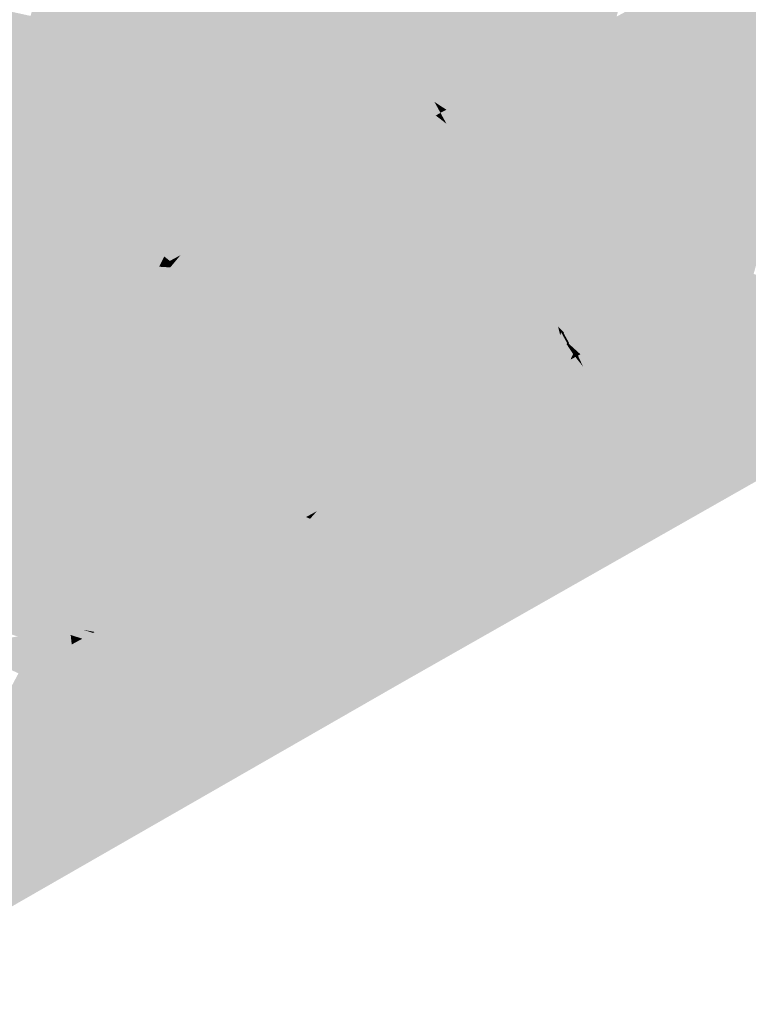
# Model space of a CAD drawing. Header units: metres. Extents: x 164696 to 183842, y 382615 to 387356.
# Tile 765 of 1056: x 182720.94 to 182723.49, y 386644.56 to 386648.01. Entities that reach past the tile are written whole.
import ezdxf

# ---------------------------------------------------------------- set-up
doc = ezdxf.new("R2010")
doc.units = ezdxf.units.M
doc.layers.add('C3D-SURFACE_TINSURFACE', color=7, linetype='Continuous')

msp = doc.modelspace()

# ---------------------------------------------------------------- linework, layer by layer
at = {"layer": 'C3D-SURFACE_TINSURFACE', "color": 11, "linetype": 'Continuous', "lineweight": -3, "true_color": 0xff8585}
for points in [[(182723.1669, 386648.7717), (182722.1159, 386648.2216), (182722.9162, 386647.9606)], [(182723.1669, 386648.7717), (182722.9162, 386647.9606), (182722.9535, 386647.9808)], [(182723.1882, 386648.7334), (182723.1669, 386648.7717), (182722.9535, 386647.9808)], [(182723.1882, 386648.7334), (182722.9535, 386647.9808), (182722.9907, 386648.0011)], [(182723.2095, 386648.6951), (182723.1882, 386648.7334), (182722.9907, 386648.0011)], [(182723.2095, 386648.6951), (182722.9907, 386648.0011), (182723.028, 386648.0213)], [(182721.3144, 386648.5203), (182721.2771, 386648.5001), (182721.0824, 386647.8324)], [(182721.3144, 386648.5203), (182721.0824, 386647.8324), (182721.1036, 386647.7941)], [(182721.0824, 386647.8324), (182721.2771, 386648.5001), (182721.2678, 386648.4951)], [(182721.0824, 386647.8324), (182721.2678, 386648.4951), (182721.2005, 386648.318)], [(182721.3144, 386648.5203), (182721.1036, 386647.7941), (182722.0737, 386648.2984)], [(182721.1281, 386648.4181), (182721.0185, 386647.9472), (182721.1654, 386648.4394)], [(182721.0185, 386647.9472), (182721.0398, 386647.9089), (182721.1654, 386648.4394)], [(182721.0398, 386647.9089), (182721.1677, 386648.3416), (182721.1747, 386648.4445)], [(182721.0398, 386647.9089), (182721.1747, 386648.4445), (182721.1654, 386648.4394)], [(182721.0909, 386648.3979), (182720.976, 386648.0238), (182720.9973, 386647.9855)], [(182721.0909, 386648.3979), (182720.9973, 386647.9855), (182721.1281, 386648.4181)], [(182721.1281, 386648.4181), (182720.9973, 386647.9855), (182721.0185, 386647.9472)], [(182721.0398, 386647.9089), (182721.1672, 386648.3124), (182721.1677, 386648.3416)], [(182721.0611, 386647.8707), (182721.1952, 386648.3276), (182721.1672, 386648.3124)], [(182721.0611, 386647.8707), (182721.2005, 386648.318), (182721.1952, 386648.3276)], [(182721.0611, 386647.8707), (182721.0824, 386647.8324), (182721.2005, 386648.318)], [(182721.0398, 386647.9089), (182721.0611, 386647.8707), (182721.1672, 386648.3124)], [(182722.0737, 386648.2984), (182721.1036, 386647.7941), (182721.1249, 386647.7558)], [(182722.0737, 386648.2984), (182721.1249, 386647.7558), (182722.0948, 386648.26)], [(182722.0948, 386648.26), (182721.1249, 386647.7558), (182721.1462, 386647.7176)], [(182722.0948, 386648.26), (182721.1462, 386647.7176), (182722.1159, 386648.2216)], [(182721.1675, 386647.6793), (182722.1159, 386648.2216), (182721.1462, 386647.7176)], [(182721.1675, 386647.6793), (182722.137, 386648.1833), (182722.1159, 386648.2216)], [(182722.9162, 386647.9606), (182722.1159, 386648.2216), (182722.137, 386648.1833)], [(182721.1887, 386647.641), (182722.137, 386648.1833), (182721.1675, 386647.6793)], [(182721.1887, 386647.641), (182722.1581, 386648.1449), (182722.137, 386648.1833)], [(182722.879, 386647.9404), (182722.9162, 386647.9606), (182722.137, 386648.1833)], [(182722.879, 386647.9404), (182722.137, 386648.1833), (182722.1581, 386648.1449)], [(182721.1887, 386647.641), (182721.9479, 386647.4302), (182722.1581, 386648.1449)], [(182721.9852, 386647.4515), (182722.1581, 386648.1449), (182721.9479, 386647.4302)], [(182721.9852, 386647.4515), (182722.1792, 386648.1065), (182722.1581, 386648.1449)], [(182722.879, 386647.9404), (182722.1581, 386648.1449), (182722.8418, 386647.9202)], [(182722.8418, 386647.9202), (182722.1581, 386648.1449), (182722.1792, 386648.1065)], [(182720.5697, 386648.1124), (182720.5324, 386648.0922), (182720.9973, 386647.9855)], [(182720.5697, 386648.1124), (182720.9973, 386647.9855), (182720.976, 386648.0238)], [(182723.2142, 386648.1236), (182723.1769, 386648.1033), (182723.5925, 386648.0062)], [(182723.2142, 386648.1236), (182723.5925, 386648.0062), (182723.5712, 386648.0444)], [(182720.5324, 386648.0922), (182720.4952, 386648.072), (182721.0185, 386647.9472)], [(182720.5324, 386648.0922), (182721.0185, 386647.9472), (182720.9973, 386647.9855)], [(182722.0224, 386647.4718), (182722.1792, 386648.1065), (182721.9852, 386647.4515)], [(182722.0224, 386647.4718), (182722.2003, 386648.0681), (182722.1792, 386648.1065)], [(182722.8045, 386647.8988), (182722.1792, 386648.1065), (182722.2003, 386648.0681)], [(182722.8045, 386647.8988), (182722.8418, 386647.9202), (182722.1792, 386648.1065)], [(182723.1397, 386648.0831), (182723.1025, 386648.0618), (182723.635, 386647.9296)], [(182723.1769, 386648.1033), (182723.1397, 386648.0831), (182723.6137, 386647.9679)], [(182723.1397, 386648.0831), (182723.635, 386647.9296), (182723.6137, 386647.9679)], [(182723.1769, 386648.1033), (182723.6137, 386647.9679), (182723.5925, 386648.0062)], [(182720.4579, 386648.0517), (182720.4207, 386648.0315), (182721.0611, 386647.8707)], [(182720.4579, 386648.0517), (182721.0398, 386647.9089), (182720.4952, 386648.072)], [(182720.4579, 386648.0517), (182721.0611, 386647.8707), (182721.0398, 386647.9089)], [(182720.4952, 386648.072), (182721.0398, 386647.9089), (182721.0185, 386647.9472)], [(182722.0224, 386647.4718), (182722.0597, 386647.492), (182722.2003, 386648.0681)], [(182722.2215, 386648.0298), (182722.2003, 386648.0681), (182722.0597, 386647.492)], [(182722.7673, 386647.8786), (182722.8045, 386647.8988), (182722.2003, 386648.0681)], [(182722.7673, 386647.8786), (182722.2003, 386648.0681), (182722.2215, 386648.0298)], [(182723.6776, 386647.8531), (182723.0652, 386648.0415), (182723.028, 386648.0213)], [(182723.6563, 386647.8913), (182723.1025, 386648.0618), (182723.0652, 386648.0415)], [(182723.6776, 386647.8531), (182723.6563, 386647.8913), (182723.0652, 386648.0415)], [(182723.6563, 386647.8913), (182723.635, 386647.9296), (182723.1025, 386648.0618)], [(182720.3463, 386647.9899), (182721.1036, 386647.7941), (182720.3835, 386648.0113)], [(182720.3835, 386648.0113), (182721.0824, 386647.8324), (182720.4207, 386648.0315)], [(182720.3835, 386648.0113), (182721.1036, 386647.7941), (182721.0824, 386647.8324)], [(182720.4207, 386648.0315), (182721.0824, 386647.8324), (182721.0611, 386647.8707)], [(182722.2215, 386648.0298), (182722.0597, 386647.492), (182722.0969, 386647.5122)], [(182722.2215, 386648.0298), (182722.0969, 386647.5122), (182722.2426, 386647.9914)], [(182722.7673, 386647.8786), (182722.2215, 386648.0298), (182722.73, 386647.8584)], [(182722.73, 386647.8584), (182722.2215, 386648.0298), (182722.2426, 386647.9914)], [(182723.5079, 386647.1205), (182723.028, 386648.0213), (182722.9907, 386648.0011)], [(182723.5079, 386647.1205), (182723.6988, 386647.8148), (182723.028, 386648.0213)], [(182723.6988, 386647.8148), (182723.6776, 386647.8531), (182723.028, 386648.0213)], [(182720.3091, 386647.9697), (182721.1249, 386647.7558), (182720.3463, 386647.9899)], [(182720.3463, 386647.9899), (182721.1249, 386647.7558), (182721.1036, 386647.7941)], [(182722.1342, 386647.5325), (182722.2426, 386647.9914), (182722.0969, 386647.5122)], [(182722.1342, 386647.5325), (182722.2637, 386647.953), (182722.2426, 386647.9914)], [(182722.73, 386647.8584), (182722.2426, 386647.9914), (182722.6928, 386647.8381)], [(182722.6928, 386647.8381), (182722.2426, 386647.9914), (182722.2637, 386647.953)], [(182723.4332, 386647.0801), (182722.9535, 386647.9808), (182722.9162, 386647.9606)], [(182723.4706, 386647.1003), (182722.9907, 386648.0011), (182722.9535, 386647.9808)], [(182723.4332, 386647.0801), (182723.4706, 386647.1003), (182722.9535, 386647.9808)], [(182723.4706, 386647.1003), (182723.5079, 386647.1205), (182722.9907, 386648.0011)], [(182720.9051, 386646.8604), (182721.1462, 386647.7176), (182720.3091, 386647.9697)], [(182720.3091, 386647.9697), (182721.1462, 386647.7176), (182721.1249, 386647.7558)], [(182722.1714, 386647.5527), (182722.2637, 386647.953), (182722.1342, 386647.5325)], [(182722.1714, 386647.5527), (182722.2848, 386647.9147), (182722.2637, 386647.953)], [(182722.6928, 386647.8381), (182722.2637, 386647.953), (182722.6555, 386647.8179)], [(182722.6555, 386647.8179), (182722.2637, 386647.953), (182722.2848, 386647.9147)], [(182723.3586, 386647.0396), (182722.879, 386647.9404), (182722.6647, 386647.224)], [(182722.879, 386647.9404), (182722.8418, 386647.9202), (182722.6647, 386647.224)], [(182722.879, 386647.9404), (182723.396, 386647.0599), (182722.9162, 386647.9606)], [(182723.3586, 386647.0396), (182723.396, 386647.0599), (182722.879, 386647.9404)], [(182723.396, 386647.0599), (182723.4332, 386647.0801), (182722.9162, 386647.9606)], [(182722.2086, 386647.5729), (182722.2848, 386647.9147), (182722.1714, 386647.5527)], [(182722.2086, 386647.5729), (182722.3059, 386647.8763), (182722.2848, 386647.9147)], [(182722.6555, 386647.8179), (182722.2848, 386647.9147), (182722.6183, 386647.7977)], [(182722.6183, 386647.7977), (182722.2848, 386647.9147), (182722.3059, 386647.8763)], [(182722.8418, 386647.9202), (182722.6436, 386647.2624), (182722.6647, 386647.224)], [(182722.8045, 386647.8988), (182722.6436, 386647.2624), (182722.8418, 386647.9202)], [(182722.2459, 386647.5931), (182722.3059, 386647.8763), (182722.2086, 386647.5729)], [(182722.2459, 386647.5931), (182722.327, 386647.8379), (182722.3059, 386647.8763)], [(182726.1683, 386647.901), (182724.2095, 386646.8962), (182722.2739, 386645.6889)], [(182722.6183, 386647.7977), (182722.3059, 386647.8763), (182722.5811, 386647.7774)], [(182722.5811, 386647.7774), (182722.3059, 386647.8763), (182722.327, 386647.8379)], [(182722.7673, 386647.8786), (182722.6014, 386647.3391), (182722.6225, 386647.3007)], [(182722.7673, 386647.8786), (182722.73, 386647.8584), (182722.6014, 386647.3391)], [(182722.8045, 386647.8988), (182722.6225, 386647.3007), (182722.6436, 386647.2624)], [(182722.7673, 386647.8786), (182722.6225, 386647.3007), (182722.8045, 386647.8988)], [(182722.2831, 386647.6145), (182722.327, 386647.8379), (182722.2459, 386647.5931)], [(182722.2831, 386647.6145), (182722.3481, 386647.7996), (182722.327, 386647.8379)], [(182722.5811, 386647.7774), (182722.327, 386647.8379), (182722.5438, 386647.7572)], [(182722.5438, 386647.7572), (182722.327, 386647.8379), (182722.3481, 386647.7996)], [(182722.6928, 386647.8381), (182722.5591, 386647.4159), (182722.5803, 386647.3775)], [(182722.6928, 386647.8381), (182722.6555, 386647.8179), (182722.5591, 386647.4159)], [(182722.73, 386647.8584), (182722.5803, 386647.3775), (182722.6014, 386647.3391)], [(182722.73, 386647.8584), (182722.6928, 386647.8381), (182722.5803, 386647.3775)], [(182722.3204, 386647.6347), (182722.3481, 386647.7996), (182722.2831, 386647.6145)], [(182722.3204, 386647.6347), (182722.3692, 386647.7612), (182722.3481, 386647.7996)], [(182722.5438, 386647.7572), (182722.3481, 386647.7996), (182722.5066, 386647.7359)], [(182722.5066, 386647.7359), (182722.3481, 386647.7996), (182722.3692, 386647.7612)], [(182722.6555, 386647.8179), (182722.538, 386647.4542), (182722.5591, 386647.4159)], [(182722.6555, 386647.8179), (182722.6183, 386647.7977), (182722.538, 386647.4542)], [(182722.5811, 386647.7774), (182722.4958, 386647.531), (182722.5169, 386647.4926)], [(182722.5811, 386647.7774), (182722.5438, 386647.7572), (182722.4958, 386647.531)], [(182722.6183, 386647.7977), (182722.5169, 386647.4926), (182722.538, 386647.4542)], [(182722.6183, 386647.7977), (182722.5811, 386647.7774), (182722.5169, 386647.4926)], [(182722.3576, 386647.6549), (182722.3692, 386647.7612), (182722.3204, 386647.6347)], [(182722.3576, 386647.6549), (182722.3903, 386647.7228), (182722.3692, 386647.7612)], [(182722.4693, 386647.7156), (182722.5066, 386647.7359), (182722.3692, 386647.7612)], [(182722.4693, 386647.7156), (182722.3692, 386647.7612), (182722.3903, 386647.7228)], [(182722.5066, 386647.7359), (182722.4536, 386647.6077), (182722.4747, 386647.5693)], [(182722.4693, 386647.7156), (182722.4536, 386647.6077), (182722.5066, 386647.7359)], [(182722.5438, 386647.7572), (182722.4747, 386647.5693), (182722.4958, 386647.531)], [(182722.5438, 386647.7572), (182722.5066, 386647.7359), (182722.4747, 386647.5693)], [(182720.9051, 386646.8604), (182721.1675, 386647.6793), (182721.1462, 386647.7176)], [(182722.3948, 386647.6752), (182722.3903, 386647.7228), (182722.3576, 386647.6549)], [(182722.4693, 386647.7156), (182722.3903, 386647.7228), (182722.4321, 386647.6954)], [(182722.4321, 386647.6954), (182722.3903, 386647.7228), (182722.4114, 386647.6844)], [(182722.3948, 386647.6752), (182722.4114, 386647.6844), (182722.3903, 386647.7228)], [(182722.4321, 386647.6954), (182722.4114, 386647.6844), (182722.4325, 386647.6461)], [(182722.4693, 386647.7156), (182722.4321, 386647.6954), (182722.4325, 386647.6461)], [(182722.4693, 386647.7156), (182722.4325, 386647.6461), (182722.4536, 386647.6077)], [(182720.9424, 386646.8807), (182721.1675, 386647.6793), (182720.9051, 386646.8604)], [(182720.9424, 386646.8807), (182721.1887, 386647.641), (182721.1675, 386647.6793)], [(182722.3948, 386647.6752), (182722.3576, 386647.6549), (182722.4325, 386647.6461)], [(182722.3948, 386647.6752), (182722.4325, 386647.6461), (182722.4114, 386647.6844)], [(182720.9797, 386646.9009), (182721.1887, 386647.641), (182720.9424, 386646.8807)], [(182720.9797, 386646.9009), (182721.21, 386647.6027), (182721.1887, 386647.641)], [(182721.1887, 386647.641), (182721.9107, 386647.41), (182721.9479, 386647.4302)], [(182721.21, 386647.6027), (182721.9107, 386647.41), (182721.1887, 386647.641)], [(182722.3204, 386647.6347), (182722.2831, 386647.6145), (182722.4747, 386647.5693)], [(182722.3576, 386647.6549), (182722.3204, 386647.6347), (182722.4536, 386647.6077)], [(182722.3204, 386647.6347), (182722.4747, 386647.5693), (182722.4536, 386647.6077)], [(182722.3576, 386647.6549), (182722.4536, 386647.6077), (182722.4325, 386647.6461)], [(182721.0169, 386646.9211), (182721.21, 386647.6027), (182720.9797, 386646.9009)], [(182721.0169, 386646.9211), (182721.2313, 386647.5644), (182721.21, 386647.6027)], [(182721.21, 386647.6027), (182721.8735, 386647.3897), (182721.9107, 386647.41)], [(182721.21, 386647.6027), (182721.2313, 386647.5644), (182721.8735, 386647.3897)], [(182722.2459, 386647.5931), (182722.2086, 386647.5729), (182722.5169, 386647.4926)], [(182722.2831, 386647.6145), (182722.2459, 386647.5931), (182722.4958, 386647.531)], [(182722.2459, 386647.5931), (182722.5169, 386647.4926), (182722.4958, 386647.531)], [(182722.2831, 386647.6145), (182722.4958, 386647.531), (182722.4747, 386647.5693)], [(182721.0542, 386646.9413), (182721.2313, 386647.5644), (182721.0169, 386646.9211)], [(182721.0542, 386646.9413), (182721.0914, 386646.9627), (182721.2313, 386647.5644)], [(182721.0914, 386646.9627), (182721.2526, 386647.5262), (182721.2313, 386647.5644)], [(182721.2313, 386647.5644), (182721.8363, 386647.3695), (182721.8735, 386647.3897)], [(182721.2313, 386647.5644), (182721.2526, 386647.5262), (182721.8363, 386647.3695)], [(182722.2086, 386647.5729), (182722.1714, 386647.5527), (182722.538, 386647.4542)], [(182722.2086, 386647.5729), (182722.538, 386647.4542), (182722.5169, 386647.4926)], [(182721.0914, 386646.9627), (182721.2739, 386647.4879), (182721.2526, 386647.5262)], [(182721.2526, 386647.5262), (182721.799, 386647.3493), (182721.8363, 386647.3695)], [(182721.2526, 386647.5262), (182721.2739, 386647.4879), (182721.799, 386647.3493)], [(182722.1342, 386647.5325), (182722.0969, 386647.5122), (182722.5803, 386647.3775)], [(182722.1714, 386647.5527), (182722.1342, 386647.5325), (182722.5591, 386647.4159)], [(182722.1342, 386647.5325), (182722.5803, 386647.3775), (182722.5591, 386647.4159)], [(182722.1714, 386647.5527), (182722.5591, 386647.4159), (182722.538, 386647.4542)], [(182721.1286, 386646.9829), (182721.2739, 386647.4879), (182721.0914, 386646.9627)], [(182721.1286, 386646.9829), (182721.2951, 386647.4496), (182721.2739, 386647.4879)], [(182721.799, 386647.3493), (182721.2739, 386647.4879), (182721.7617, 386647.329)], [(182721.7617, 386647.329), (182721.2739, 386647.4879), (182721.2951, 386647.4496)], [(182722.6225, 386647.3007), (182722.0597, 386647.492), (182722.0224, 386647.4718)], [(182722.6014, 386647.3391), (182722.0969, 386647.5122), (182722.0597, 386647.492)], [(182722.6225, 386647.3007), (182722.6014, 386647.3391), (182722.0597, 386647.492)], [(182722.6014, 386647.3391), (182722.5803, 386647.3775), (182722.0969, 386647.5122)], [(182722.6436, 386647.2624), (182722.0224, 386647.4718), (182721.9852, 386647.4515)], [(182722.6436, 386647.2624), (182722.6225, 386647.3007), (182722.0224, 386647.4718)], [(182721.1658, 386647.0031), (182721.2951, 386647.4496), (182721.1286, 386646.9829)], [(182721.1658, 386647.0031), (182721.3164, 386647.4113), (182721.2951, 386647.4496)], [(182721.7245, 386647.3088), (182721.7617, 386647.329), (182721.2951, 386647.4496)], [(182721.3164, 386647.4113), (182721.7245, 386647.3088), (182721.2951, 386647.4496)], [(182722.426, 386646.5328), (182721.9479, 386647.4302), (182721.9107, 386647.41)], [(182722.6436, 386647.2624), (182721.9852, 386647.4515), (182721.9479, 386647.4302)], [(182722.4633, 386646.553), (182721.9479, 386647.4302), (182722.426, 386646.5328)], [(182722.4633, 386646.553), (182722.6647, 386647.224), (182721.9479, 386647.4302)], [(182722.6647, 386647.224), (182722.6436, 386647.2624), (182721.9479, 386647.4302)], [(182721.1658, 386647.0031), (182721.2031, 386647.0234), (182721.3164, 386647.4113)], [(182721.2404, 386647.0436), (182721.3164, 386647.4113), (182721.2031, 386647.0234)], [(182721.2404, 386647.0436), (182721.3377, 386647.3731), (182721.3164, 386647.4113)], [(182721.3164, 386647.4113), (182721.6872, 386647.2886), (182721.7245, 386647.3088)], [(182721.3377, 386647.3731), (182721.6872, 386647.2886), (182721.3164, 386647.4113)], [(182721.8735, 386647.3897), (182721.6781, 386646.7606), (182721.6994, 386646.7224)], [(182721.8363, 386647.3695), (182721.6781, 386646.7606), (182721.8735, 386647.3897)], [(182722.3887, 386646.5125), (182721.9107, 386647.41), (182721.6994, 386646.7224)], [(182721.9107, 386647.41), (182721.8735, 386647.3897), (182721.6994, 386646.7224)], [(182722.426, 386646.5328), (182721.9107, 386647.41), (182722.3887, 386646.5125)], [(182721.2776, 386647.0638), (182721.3377, 386647.3731), (182721.2404, 386647.0436)], [(182721.2776, 386647.0638), (182721.359, 386647.3348), (182721.3377, 386647.3731)], [(182721.3377, 386647.3731), (182721.65, 386647.2672), (182721.6872, 386647.2886)], [(182721.3377, 386647.3731), (182721.359, 386647.3348), (182721.65, 386647.2672)], [(182721.8363, 386647.3695), (182721.6568, 386646.7989), (182721.6781, 386646.7606)], [(182721.799, 386647.3493), (182721.6568, 386646.7989), (182721.8363, 386647.3695)], [(182721.3149, 386647.0841), (182721.359, 386647.3348), (182721.2776, 386647.0638)], [(182721.3149, 386647.0841), (182721.3802, 386647.2965), (182721.359, 386647.3348)], [(182721.359, 386647.3348), (182721.6128, 386647.247), (182721.65, 386647.2672)], [(182721.6128, 386647.247), (182721.359, 386647.3348), (182721.3802, 386647.2965)], [(182721.7617, 386647.329), (182721.6143, 386646.8755), (182721.6356, 386646.8372)], [(182721.7245, 386647.3088), (182721.6143, 386646.8755), (182721.7617, 386647.329)], [(182721.799, 386647.3493), (182721.6356, 386646.8372), (182721.6568, 386646.7989)], [(182721.799, 386647.3493), (182721.7617, 386647.329), (182721.6356, 386646.8372)], [(182721.3521, 386647.1043), (182721.3802, 386647.2965), (182721.3149, 386647.0841)], [(182721.4015, 386647.2582), (182721.3802, 386647.2965), (182721.3521, 386647.1043)], [(182721.6128, 386647.247), (182721.3802, 386647.2965), (182721.5756, 386647.2268)], [(182721.4015, 386647.2582), (182721.5756, 386647.2268), (182721.3802, 386647.2965)], [(182721.6872, 386647.2886), (182721.5717, 386646.952), (182721.593, 386646.9138)], [(182721.6872, 386647.2886), (182721.65, 386647.2672), (182721.5717, 386646.952)], [(182721.7245, 386647.3088), (182721.593, 386646.9138), (182721.6143, 386646.8755)], [(182721.7245, 386647.3088), (182721.6872, 386647.2886), (182721.593, 386646.9138)], [(182721.3893, 386647.1256), (182721.4015, 386647.2582), (182721.3521, 386647.1043)], [(182721.3893, 386647.1256), (182721.4228, 386647.22), (182721.4015, 386647.2582)], [(182721.4015, 386647.2582), (182721.5383, 386647.2066), (182721.5756, 386647.2268)], [(182721.4015, 386647.2582), (182721.4228, 386647.22), (182721.5383, 386647.2066)], [(182721.6128, 386647.247), (182721.5292, 386647.0286), (182721.5505, 386646.9903)], [(182721.6128, 386647.247), (182721.5756, 386647.2268), (182721.5292, 386647.0286)], [(182721.65, 386647.2672), (182721.5505, 386646.9903), (182721.5717, 386646.952)], [(182721.6128, 386647.247), (182721.5505, 386646.9903), (182721.65, 386647.2672)], [(182721.3893, 386647.1256), (182721.4265, 386647.1459), (182721.4228, 386647.22)], [(182721.4228, 386647.22), (182721.5011, 386647.1863), (182721.5383, 386647.2066)], [(182721.4228, 386647.22), (182721.4441, 386647.1817), (182721.5011, 386647.1863)], [(182721.4265, 386647.1459), (182721.4441, 386647.1817), (182721.4228, 386647.22)], [(182721.5756, 386647.2268), (182721.5079, 386647.0669), (182721.5292, 386647.0286)], [(182721.5756, 386647.2268), (182721.5383, 386647.2066), (182721.5079, 386647.0669)], [(182722.4633, 386646.553), (182722.5006, 386646.5732), (182722.6647, 386647.224)], [(182722.5006, 386646.5732), (182722.6858, 386647.1856), (182722.6647, 386647.224)], [(182723.3214, 386647.0183), (182722.6647, 386647.224), (182722.6858, 386647.1856)], [(182723.3214, 386647.0183), (182723.3586, 386647.0396), (182722.6647, 386647.224)], [(182721.4265, 386647.1459), (182721.4638, 386647.1661), (182721.4441, 386647.1817)], [(182721.4638, 386647.1661), (182721.5011, 386647.1863), (182721.4441, 386647.1817)], [(182721.4638, 386647.1661), (182721.4653, 386647.1434), (182721.5011, 386647.1863)], [(182721.5011, 386647.1863), (182721.4653, 386647.1434), (182721.4866, 386647.1051)], [(182721.5383, 386647.2066), (182721.4866, 386647.1051), (182721.5079, 386647.0669)], [(182721.5383, 386647.2066), (182721.5011, 386647.1863), (182721.4866, 386647.1051)], [(182722.5379, 386646.5935), (182722.6858, 386647.1856), (182722.5006, 386646.5732)], [(182722.5379, 386646.5935), (182722.7069, 386647.1472), (182722.6858, 386647.1856)], [(182723.284, 386646.9981), (182722.6858, 386647.1856), (182722.7069, 386647.1472)], [(182723.284, 386646.9981), (182723.3214, 386647.0183), (182722.6858, 386647.1856)], [(182721.3893, 386647.1256), (182721.4866, 386647.1051), (182721.4265, 386647.1459)], [(182721.4265, 386647.1459), (182721.4653, 386647.1434), (182721.4638, 386647.1661)], [(182721.4265, 386647.1459), (182721.4866, 386647.1051), (182721.4653, 386647.1434)], [(182722.5752, 386646.6137), (182722.7069, 386647.1472), (182722.5379, 386646.5935)], [(182722.5752, 386646.6137), (182722.728, 386647.1089), (182722.7069, 386647.1472)], [(182723.2467, 386646.9778), (182722.7069, 386647.1472), (182722.728, 386647.1089)], [(182723.284, 386646.9981), (182722.7069, 386647.1472), (182723.2467, 386646.9778)], [(182721.3893, 386647.1256), (182721.3521, 386647.1043), (182721.5079, 386647.0669)], [(182721.3893, 386647.1256), (182721.5079, 386647.0669), (182721.4866, 386647.1051)], [(182722.6125, 386646.6339), (182722.728, 386647.1089), (182722.5752, 386646.6137)], [(182722.6125, 386646.6339), (182722.7491, 386647.0705), (182722.728, 386647.1089)], [(182723.2094, 386646.9576), (182722.728, 386647.1089), (182722.7491, 386647.0705)], [(182723.2094, 386646.9576), (182723.2467, 386646.9778), (182722.728, 386647.1089)], [(182723.4706, 386647.1003), (182724.2095, 386646.8962), (182723.5079, 386647.1205)], [(182721.3149, 386647.0841), (182721.2776, 386647.0638), (182721.5505, 386646.9903)], [(182721.3521, 386647.1043), (182721.3149, 386647.0841), (182721.5292, 386647.0286)], [(182721.3149, 386647.0841), (182721.5505, 386646.9903), (182721.5292, 386647.0286)], [(182721.3521, 386647.1043), (182721.5292, 386647.0286), (182721.5079, 386647.0669)], [(182723.396, 386647.0599), (182724.2095, 386646.8962), (182723.4332, 386647.0801)], [(182723.4332, 386647.0801), (182724.2095, 386646.8962), (182723.4706, 386647.1003)], [(182721.2404, 386647.0436), (182721.2031, 386647.0234), (182721.593, 386646.9138)], [(182721.2776, 386647.0638), (182721.2404, 386647.0436), (182721.5717, 386646.952)], [(182721.2404, 386647.0436), (182721.593, 386646.9138), (182721.5717, 386646.952)], [(182721.2776, 386647.0638), (182721.5717, 386646.952), (182721.5505, 386646.9903)], [(182722.6125, 386646.6339), (182722.6498, 386646.6541), (182722.7491, 386647.0705)], [(182722.6498, 386646.6541), (182722.7702, 386647.0321), (182722.7491, 386647.0705)], [(182723.1721, 386646.9374), (182722.7491, 386647.0705), (182722.7702, 386647.0321)], [(182723.2094, 386646.9576), (182722.7491, 386647.0705), (182723.1721, 386646.9374)], [(182723.3214, 386647.0183), (182724.2095, 386646.8962), (182723.3586, 386647.0396)], [(182723.3586, 386647.0396), (182724.2095, 386646.8962), (182723.396, 386647.0599)], [(182721.1658, 386647.0031), (182721.6143, 386646.8755), (182721.2031, 386647.0234)], [(182721.2031, 386647.0234), (182721.6143, 386646.8755), (182721.593, 386646.9138)], [(182722.6498, 386646.6541), (182722.6871, 386646.6744), (182722.7702, 386647.0321)], [(182722.6871, 386646.6744), (182722.7913, 386646.9938), (182722.7702, 386647.0321)], [(182723.1348, 386646.9171), (182722.7702, 386647.0321), (182722.7913, 386646.9938)], [(182723.1348, 386646.9171), (182723.1721, 386646.9374), (182722.7702, 386647.0321)], [(182723.284, 386646.9981), (182724.2095, 386646.8962), (182723.3214, 386647.0183)], [(182721.1286, 386646.9829), (182721.0914, 386646.9627), (182721.6568, 386646.7989)], [(182721.1658, 386647.0031), (182721.1286, 386646.9829), (182721.6356, 386646.8372)], [(182721.1286, 386646.9829), (182721.6568, 386646.7989), (182721.6356, 386646.8372)], [(182721.1658, 386647.0031), (182721.6356, 386646.8372), (182721.6143, 386646.8755)], [(182722.6871, 386646.6744), (182722.7244, 386646.6946), (182722.7913, 386646.9938)], [(182722.7244, 386646.6946), (182722.8124, 386646.9554), (182722.7913, 386646.9938)], [(182723.0975, 386646.8969), (182722.7913, 386646.9938), (182722.8124, 386646.9554)], [(182723.0975, 386646.8969), (182723.1348, 386646.9171), (182722.7913, 386646.9938)], [(182723.2094, 386646.9576), (182724.2095, 386646.8962), (182723.2467, 386646.9778)], [(182723.284, 386646.9981), (182723.2467, 386646.9778), (182724.2095, 386646.8962)], [(182721.0542, 386646.9413), (182721.0169, 386646.9211), (182721.6994, 386646.7224)], [(182721.0542, 386646.9413), (182721.6568, 386646.7989), (182721.0914, 386646.9627)], [(182721.0542, 386646.9413), (182721.6781, 386646.7606), (182721.6568, 386646.7989)], [(182721.0542, 386646.9413), (182721.6994, 386646.7224), (182721.6781, 386646.7606)], [(182722.7244, 386646.6946), (182722.7617, 386646.7148), (182722.8124, 386646.9554)], [(182722.7617, 386646.7148), (182722.823, 386646.9362), (182722.8124, 386646.9554)], [(182722.7617, 386646.7148), (182722.8303, 386646.9078), (182722.823, 386646.9362)], [(182723.0602, 386646.8767), (182722.8124, 386646.9554), (182722.823, 386646.9362)], [(182723.0602, 386646.8767), (182723.0975, 386646.8969), (182722.8124, 386646.9554)], [(182723.0602, 386646.8767), (182722.823, 386646.9362), (182722.8449, 386646.915)], [(182723.1348, 386646.9171), (182724.2095, 386646.8962), (182723.1721, 386646.9374)], [(182723.2094, 386646.9576), (182723.1721, 386646.9374), (182724.2095, 386646.8962)], [(182721.0169, 386646.9211), (182720.9797, 386646.9009), (182721.4933, 386646.0259)], [(182721.0169, 386646.9211), (182721.4933, 386646.0259), (182721.6994, 386646.7224)], [(182722.7617, 386646.7148), (182722.7991, 386646.7351), (182722.832, 386646.9088)], [(182722.7617, 386646.7148), (182722.832, 386646.9088), (182722.8303, 386646.9078)], [(182722.7991, 386646.7351), (182722.8521, 386646.8721), (182722.832, 386646.9088)], [(182723.0229, 386646.8564), (182722.8449, 386646.915), (182722.8421, 386646.9143)], [(182723.0229, 386646.8564), (182722.8421, 386646.9143), (182722.8623, 386646.8776)], [(182723.0229, 386646.8564), (182723.0602, 386646.8767), (182722.8449, 386646.915)], [(182723.0975, 386646.8969), (182724.2095, 386646.8962), (182723.1348, 386646.9171)], [(182720.9424, 386646.8807), (182720.9051, 386646.8604), (182721.4187, 386645.9855)], [(182720.9797, 386646.9009), (182720.9424, 386646.8807), (182721.456, 386646.0057)], [(182720.9424, 386646.8807), (182721.4187, 386645.9855), (182721.456, 386646.0057)], [(182720.9797, 386646.9009), (182721.456, 386646.0057), (182721.4933, 386646.0259)], [(182722.9856, 386646.8362), (182722.2739, 386645.6889), (182724.2095, 386646.8962)], [(182722.8363, 386646.7553), (182722.8521, 386646.8721), (182722.7991, 386646.7351)], [(182722.8363, 386646.7553), (182722.8539, 386646.8735), (182722.8521, 386646.8721)], [(182722.8363, 386646.7553), (182722.8665, 386646.8205), (182722.8539, 386646.8735)], [(182722.9856, 386646.8362), (182722.8623, 386646.8776), (182722.8601, 386646.8769)], [(182722.9856, 386646.8362), (182722.8601, 386646.8769), (182722.9014, 386646.8393)], [(182722.9856, 386646.8362), (182723.0229, 386646.8564), (182722.8623, 386646.8776)], [(182722.9856, 386646.8362), (182724.2095, 386646.8962), (182723.0229, 386646.8564)], [(182723.0229, 386646.8564), (182724.2095, 386646.8962), (182723.0602, 386646.8767)], [(182723.0602, 386646.8767), (182724.2095, 386646.8962), (182723.0975, 386646.8969)], [(182720.8679, 386646.8402), (182720.8307, 386646.82), (182721.3441, 386645.945)], [(182720.8679, 386646.8402), (182721.3814, 386645.9652), (182720.9051, 386646.8604)], [(182720.8679, 386646.8402), (182721.3441, 386645.945), (182721.3814, 386645.9652)], [(182720.9051, 386646.8604), (182721.3814, 386645.9652), (182721.4187, 386645.9855)], [(182722.9483, 386646.816), (182722.2739, 386645.6889), (182722.9856, 386646.8362)], [(182722.9109, 386646.7958), (182722.8927, 386646.8346), (182722.8839, 386646.8299)], [(182722.9483, 386646.816), (182722.9014, 386646.8393), (182722.8927, 386646.8346)], [(182722.9109, 386646.7958), (182722.9483, 386646.816), (182722.8927, 386646.8346)], [(182722.9483, 386646.816), (182722.9856, 386646.8362), (182722.9014, 386646.8393)], [(182720.7935, 386646.7986), (182720.5868, 386646.1192), (182721.2695, 386645.9045)], [(182720.8307, 386646.82), (182720.7935, 386646.7986), (182721.3068, 386645.9248)], [(182720.7935, 386646.7986), (182721.2695, 386645.9045), (182721.3068, 386645.9248)], [(182720.8307, 386646.82), (182721.3068, 386645.9248), (182721.3441, 386645.945)], [(182722.9109, 386646.7958), (182722.2739, 386645.6889), (182722.9483, 386646.816)], [(182722.8363, 386646.7553), (182722.8737, 386646.7755), (182722.8753, 386646.8252)], [(182722.8363, 386646.7553), (182722.8753, 386646.8252), (182722.8665, 386646.8205)], [(182722.8737, 386646.7755), (182722.9109, 386646.7958), (182722.8839, 386646.8299)], [(182722.8737, 386646.7755), (182722.8839, 386646.8299), (182722.8753, 386646.8252)], [(182722.8737, 386646.7755), (182722.2739, 386645.6889), (182722.9109, 386646.7958)], [(182722.8363, 386646.7553), (182722.2739, 386645.6889), (182722.8737, 386646.7755)], [(182722.8363, 386646.7553), (182722.7991, 386646.7351), (182722.2739, 386645.6889)], [(182722.7617, 386646.7148), (182722.2739, 386645.6889), (182722.7991, 386646.7351)], [(182721.4933, 386646.0259), (182721.5306, 386646.0461), (182721.6994, 386646.7224)], [(182721.5306, 386646.0461), (182721.7207, 386646.6841), (182721.6994, 386646.7224)], [(182722.3887, 386646.5125), (182721.6994, 386646.7224), (182721.7207, 386646.6841)], [(182722.7244, 386646.6946), (182722.2739, 386645.6889), (182722.7617, 386646.7148)], [(182721.5306, 386646.0461), (182721.5679, 386646.0675), (182721.7207, 386646.6841)], [(182721.5679, 386646.0675), (182721.7419, 386646.6458), (182721.7207, 386646.6841)], [(182722.3514, 386646.4923), (182721.7207, 386646.6841), (182721.7419, 386646.6458)], [(182722.3514, 386646.4923), (182722.3887, 386646.5125), (182721.7207, 386646.6841)], [(182722.6871, 386646.6744), (182722.2739, 386645.6889), (182722.7244, 386646.6946)], [(182722.6498, 386646.6541), (182722.2739, 386645.6889), (182722.6871, 386646.6744)], [(182721.5679, 386646.0675), (182721.6052, 386646.0877), (182721.7419, 386646.6458)], [(182721.6052, 386646.0877), (182721.7632, 386646.6075), (182721.7419, 386646.6458)], [(182722.3141, 386646.4721), (182721.7419, 386646.6458), (182721.7632, 386646.6075)], [(182722.3141, 386646.4721), (182722.3514, 386646.4923), (182721.7419, 386646.6458)], [(182722.6125, 386646.6339), (182722.2739, 386645.6889), (182722.6498, 386646.6541)], [(182722.6125, 386646.6339), (182722.5752, 386646.6137), (182722.2739, 386645.6889)], [(182721.6052, 386646.0877), (182721.6426, 386646.1079), (182721.7632, 386646.6075)], [(182721.6426, 386646.1079), (182721.7721, 386646.5916), (182721.7632, 386646.6075)], [(182721.6426, 386646.1079), (182721.7431, 386646.4347), (182721.7721, 386646.5916)], [(182722.2767, 386646.4519), (182721.7632, 386646.6075), (182721.7721, 386646.5916)], [(182722.2767, 386646.4519), (182722.3141, 386646.4721), (182721.7632, 386646.6075)], [(182722.2767, 386646.4519), (182721.7721, 386646.5916), (182721.9281, 386646.535)], [(182722.5752, 386646.6137), (182722.5379, 386646.5935), (182722.2739, 386645.6889)], [(182722.5379, 386646.5935), (182722.5006, 386646.5732), (182722.2739, 386645.6889)], [(182722.4633, 386646.553), (182722.2526, 386645.7272), (182722.5006, 386646.5732)], [(182722.5006, 386646.5732), (182722.2526, 386645.7272), (182722.2739, 386645.6889)], [(182721.6798, 386646.1282), (182721.8058, 386646.531), (182721.7969, 386646.5469)], [(182721.6798, 386646.1282), (182721.7969, 386646.5469), (182721.7563, 386646.4505)], [(182721.7172, 386646.1484), (182721.8058, 386646.531), (182721.6798, 386646.1282)], [(182721.7172, 386646.1484), (182721.8271, 386646.4927), (182721.8058, 386646.531)], [(182722.2395, 386646.4316), (182721.9172, 386646.5291), (182721.7969, 386646.5469)], [(182722.2395, 386646.4316), (182721.7969, 386646.5469), (182721.8058, 386646.531)], [(182722.2021, 386646.4114), (182721.8058, 386646.531), (182721.8271, 386646.4927)], [(182722.2021, 386646.4114), (182722.2395, 386646.4316), (182721.8058, 386646.531)], [(182722.2395, 386646.4316), (182721.9281, 386646.535), (182721.9172, 386646.5291)], [(182722.2395, 386646.4316), (182722.2767, 386646.4519), (182721.9281, 386646.535)], [(182722.426, 386646.5328), (182722.3887, 386646.5125), (182722.21, 386645.8037)], [(182722.426, 386646.5328), (182722.21, 386645.8037), (182722.2313, 386645.7655)], [(182722.4633, 386646.553), (182722.426, 386646.5328), (182722.2313, 386645.7655)], [(182722.4633, 386646.553), (182722.2313, 386645.7655), (182722.2526, 386645.7272)], [(182721.7544, 386646.1686), (182721.8271, 386646.4927), (182721.7172, 386646.1484)], [(182721.7544, 386646.1686), (182721.8483, 386646.4544), (182721.8271, 386646.4927)], [(182722.1649, 386646.3912), (182721.8271, 386646.4927), (182721.8483, 386646.4544)], [(182722.1649, 386646.3912), (182722.2021, 386646.4114), (182721.8271, 386646.4927)], [(182722.3141, 386646.4721), (182722.1675, 386645.8803), (182722.3514, 386646.4923)], [(182722.3514, 386646.4923), (182722.1675, 386645.8803), (182722.1888, 386645.842)], [(182722.3514, 386646.4923), (182722.1888, 386645.842), (182722.3887, 386646.5125)], [(182722.3887, 386646.5125), (182722.1888, 386645.842), (182722.21, 386645.8037)], [(182721.7544, 386646.1686), (182721.7918, 386646.1889), (182721.8483, 386646.4544)], [(182721.7918, 386646.1889), (182721.8696, 386646.4162), (182721.8483, 386646.4544)], [(182722.1275, 386646.3709), (182721.8483, 386646.4544), (182721.8696, 386646.4162)], [(182722.1649, 386646.3912), (182721.8483, 386646.4544), (182722.1275, 386646.3709)], [(182722.3141, 386646.4721), (182722.2043, 386646.1102), (182722.1622, 386645.8899)], [(182722.3141, 386646.4721), (182722.1622, 386645.8899), (182722.1675, 386645.8803)], [(182722.2767, 386646.4519), (182722.2043, 386646.1102), (182722.3141, 386646.4721)], [(182721.6798, 386646.1282), (182721.7431, 386646.4347), (182721.6426, 386646.1079)], [(182721.6798, 386646.1282), (182721.7563, 386646.4505), (182721.7431, 386646.4347)], [(182722.2021, 386646.4114), (182722.1345, 386646.0943), (182722.2395, 386646.4316)], [(182722.2395, 386646.4316), (182722.1345, 386646.0943), (182722.1646, 386646.1212)], [(182722.2395, 386646.4316), (182722.1646, 386646.1212), (182722.1775, 386646.1282)], [(182722.2395, 386646.4316), (182722.1775, 386646.1282), (182722.2767, 386646.4519)], [(182722.2767, 386646.4519), (182722.1775, 386646.1282), (182722.1914, 386646.1032)], [(182722.2767, 386646.4519), (182722.1914, 386646.1032), (182722.2043, 386646.1102)], [(182721.7918, 386646.1889), (182721.8291, 386646.2091), (182721.8696, 386646.4162)], [(182721.8291, 386646.2091), (182721.8909, 386646.3779), (182721.8696, 386646.4162)], [(182722.0902, 386646.3507), (182721.8696, 386646.4162), (182721.8909, 386646.3779)], [(182722.1275, 386646.3709), (182721.8696, 386646.4162), (182722.0902, 386646.3507)], [(182722.1649, 386646.3912), (182722.1275, 386646.3709), (182722.0611, 386646.0717)], [(182722.1649, 386646.3912), (182722.0611, 386646.0717), (182722.0664, 386646.0621)], [(182722.1649, 386646.3912), (182722.0664, 386646.0621), (182722.0927, 386646.0781)], [(182722.1649, 386646.3912), (182722.0927, 386646.0781), (182722.0987, 386646.085)], [(182722.1649, 386646.3912), (182722.0987, 386646.085), (182722.2021, 386646.4114)], [(182722.2021, 386646.4114), (182722.0987, 386646.085), (182722.1242, 386646.0819)], [(182722.2021, 386646.4114), (182722.1242, 386646.0819), (182722.1345, 386646.0943)], [(182721.8291, 386646.2091), (182721.8664, 386646.2293), (182721.8909, 386646.3779)], [(182721.9122, 386646.3396), (182721.8909, 386646.3779), (182721.8664, 386646.2293)], [(182721.9122, 386646.3396), (182722.0156, 386646.3102), (182721.8909, 386646.3779)], [(182722.0156, 386646.3102), (182722.0529, 386646.3305), (182721.8909, 386646.3779)], [(182722.0529, 386646.3305), (182722.0902, 386646.3507), (182721.8909, 386646.3779)], [(182722.0529, 386646.3305), (182722.0185, 386646.1482), (182722.0902, 386646.3507)], [(182722.0902, 386646.3507), (182722.0185, 386646.1482), (182722.0398, 386646.11)], [(182722.1275, 386646.3709), (182722.0902, 386646.3507), (182722.0398, 386646.11)], [(182722.1275, 386646.3709), (182722.0398, 386646.11), (182722.0611, 386646.0717)], [(182721.9122, 386646.3396), (182721.8664, 386646.2293), (182721.9037, 386646.2496)], [(182721.9122, 386646.3396), (182721.9037, 386646.2496), (182721.9334, 386646.3013)], [(182721.9122, 386646.3396), (182721.9334, 386646.3013), (182721.9783, 386646.29)], [(182721.9122, 386646.3396), (182721.9783, 386646.29), (182722.0156, 386646.3102)], [(182722.0156, 386646.3102), (182721.9973, 386646.1865), (182722.0529, 386646.3305)], [(182722.0529, 386646.3305), (182721.9973, 386646.1865), (182722.0185, 386646.1482)], [(182721.9037, 386646.2496), (182721.941, 386646.2698), (182721.9334, 386646.3013)], [(182721.9783, 386646.29), (182721.9334, 386646.3013), (182721.941, 386646.2698)], [(182721.9783, 386646.29), (182721.941, 386646.2698), (182721.9547, 386646.2631)], [(182721.9783, 386646.29), (182721.9547, 386646.2631), (182721.976, 386646.2248)], [(182721.9783, 386646.29), (182721.976, 386646.2248), (182722.0156, 386646.3102)], [(182722.0156, 386646.3102), (182721.976, 386646.2248), (182721.9973, 386646.1865)], [(182721.8664, 386646.2293), (182721.976, 386646.2248), (182721.9037, 386646.2496)], [(182721.9037, 386646.2496), (182721.9547, 386646.2631), (182721.941, 386646.2698)], [(182721.9037, 386646.2496), (182721.976, 386646.2248), (182721.9547, 386646.2631)], [(182721.8291, 386646.2091), (182721.9973, 386646.1865), (182721.8664, 386646.2293)], [(182721.8664, 386646.2293), (182721.9973, 386646.1865), (182721.976, 386646.2248)], [(182721.7544, 386646.1686), (182722.0398, 386646.11), (182721.7918, 386646.1889)], [(182721.7918, 386646.1889), (182722.0185, 386646.1482), (182721.8291, 386646.2091)], [(182721.7918, 386646.1889), (182722.0398, 386646.11), (182722.0185, 386646.1482)], [(182721.8291, 386646.2091), (182722.0185, 386646.1482), (182721.9973, 386646.1865)], [(182721.7172, 386646.1484), (182721.6798, 386646.1282), (182722.0275, 386646.0463)], [(182721.7544, 386646.1686), (182721.7172, 386646.1484), (182722.0611, 386646.0717)], [(182721.7172, 386646.1484), (182722.0275, 386646.0463), (182722.0367, 386646.0478)], [(182721.7172, 386646.1484), (182722.0367, 386646.0478), (182722.0664, 386646.0621)], [(182721.7172, 386646.1484), (182722.0664, 386646.0621), (182722.0611, 386646.0717)], [(182721.7544, 386646.1686), (182722.0611, 386646.0717), (182722.0398, 386646.11)], [(182720.6079, 386646.0808), (182721.2695, 386645.9045), (182720.5868, 386646.1192)], [(182721.6798, 386646.1282), (182721.6426, 386646.1079), (182721.9989, 386646.0208)], [(182721.6798, 386646.1282), (182721.9989, 386646.0208), (182722.0154, 386646.0228)], [(182721.6798, 386646.1282), (182722.0154, 386646.0228), (182722.0275, 386646.0463)], [(182720.6079, 386646.0808), (182721.2321, 386645.8843), (182721.2695, 386645.9045)], [(182720.6079, 386646.0808), (182720.629, 386646.0424), (182721.2321, 386645.8843)], [(182721.5679, 386646.0675), (182721.9589, 386645.9771), (182721.6052, 386646.0877)], [(182721.6052, 386646.0877), (182721.958, 386646.0092), (182721.6426, 386646.1079)], [(182721.6052, 386646.0877), (182721.945, 386646.0022), (182721.958, 386646.0092)], [(182721.6052, 386646.0877), (182721.9589, 386645.9771), (182721.945, 386646.0022)], [(182721.6426, 386646.1079), (182721.958, 386646.0092), (182721.9989, 386646.0208)], [(182720.629, 386646.0424), (182721.1595, 386645.8752), (182721.2011, 386645.8674)], [(182720.629, 386646.0424), (182721.2011, 386645.8674), (182721.2321, 386645.8843)], [(182720.629, 386646.0424), (182720.6502, 386646.0041), (182721.1495, 386645.8757)], [(182720.629, 386646.0424), (182721.1495, 386645.8757), (182721.1595, 386645.8752)], [(182721.4933, 386646.0259), (182722.1888, 386645.842), (182721.5306, 386646.0461)], [(182721.5306, 386646.0461), (182722.1675, 386645.8803), (182721.5679, 386646.0675)], [(182721.5306, 386646.0461), (182722.1888, 386645.842), (182722.1675, 386645.8803)], [(182721.5679, 386646.0675), (182721.946, 386645.9701), (182721.9589, 386645.9771)], [(182721.5679, 386646.0675), (182722.1675, 386645.8803), (182722.1622, 386645.8899)], [(182721.5679, 386646.0675), (182722.1622, 386645.8899), (182721.946, 386645.9701)], [(182721.4187, 386645.9855), (182722.2313, 386645.7655), (182721.456, 386646.0057)], [(182721.4933, 386646.0259), (182721.456, 386646.0057), (182722.21, 386645.8037)], [(182721.456, 386646.0057), (182722.2313, 386645.7655), (182722.21, 386645.8037)], [(182721.4933, 386646.0259), (182722.21, 386645.8037), (182722.1888, 386645.842)], [(182720.6502, 386646.0041), (182721.1152, 386645.8572), (182721.1495, 386645.8757)], [(182720.6502, 386646.0041), (182720.6713, 386645.9657), (182721.117, 386645.854)], [(182720.6502, 386646.0041), (182721.117, 386645.854), (182721.1152, 386645.8572)], [(182721.3814, 386645.9652), (182722.2526, 386645.7272), (182721.4187, 386645.9855)], [(182721.4187, 386645.9855), (182722.2526, 386645.7272), (182722.2313, 386645.7655)], [(182720.6713, 386645.9657), (182720.9799, 386645.868), (182721.117, 386645.854)], [(182720.6713, 386645.9657), (182720.6924, 386645.9273), (182720.9865, 386645.856)], [(182720.6713, 386645.9657), (182720.9865, 386645.856), (182720.9799, 386645.868)], [(182721.3441, 386645.945), (182721.3068, 386645.9248), (182722.2739, 386645.6889)], [(182721.3814, 386645.9652), (182721.3441, 386645.945), (182722.2739, 386645.6889)], [(182721.3814, 386645.9652), (182722.2739, 386645.6889), (182722.2526, 386645.7272)], [(182720.6924, 386645.9273), (182720.931, 386645.8516), (182720.9865, 386645.856)], [(182721.2321, 386645.8843), (182722.2739, 386645.6889), (182721.2695, 386645.9045)], [(182721.3068, 386645.9248), (182721.2695, 386645.9045), (182722.2739, 386645.6889)], [(182721.2321, 386645.8843), (182721.2011, 386645.8674), (182721.4646, 386645.8203)], [(182721.2321, 386645.8843), (182721.4646, 386645.8203), (182722.2739, 386645.6889)], [(182720.7346, 386645.8506), (182721.0083, 386645.7629), (182721.013, 386645.7655)], [(182720.7346, 386645.8506), (182721.013, 386645.7655), (182720.8279, 386645.8304)], [(182720.7346, 386645.8506), (182720.882, 386645.7876), (182721.0083, 386645.7629)], [(182720.971, 386645.7427), (182720.882, 386645.7876), (182720.7916, 386645.8006)], [(182720.971, 386645.7427), (182720.7916, 386645.8006), (182720.8496, 386645.7622)], [(182722.2739, 386645.6889), (182721.4646, 386645.8203), (182721.4366, 386645.8051)], [(182722.2739, 386645.6889), (182721.4366, 386645.8051), (182721.8413, 386645.7394)], [(182720.971, 386645.7427), (182721.0083, 386645.7629), (182720.882, 386645.7876)], [(182722.2739, 386645.6889), (182721.013, 386645.7655), (182721.0083, 386645.7629)], [(182722.2739, 386645.6889), (182721.9054, 386645.7172), (182721.013, 386645.7655)], [(182720.9337, 386645.7225), (182720.3138, 386644.5641), (182720.971, 386645.7427)], [(182720.3138, 386644.5641), (182722.2739, 386645.6889), (182720.971, 386645.7427)], [(182720.9337, 386645.7225), (182720.971, 386645.7427), (182720.8496, 386645.7622)], [(182720.971, 386645.7427), (182722.2739, 386645.6889), (182721.0083, 386645.7629)], [(182722.2739, 386645.6889), (182721.8413, 386645.7394), (182721.9166, 386645.7233)], [(182722.2739, 386645.6889), (182721.9166, 386645.7233), (182721.9054, 386645.7172)]]:
    msp.add_solid(points, dxfattribs=at)
at = {"layer": 'C3D-SURFACE_TINSURFACE', "color": 1, "linetype": 'Continuous', "lineweight": -3, "true_color": 0xe60000}
for points in [[(182722.823, 386646.9362), (182722.8335, 386646.917), (182722.8449, 386646.915)], [(182722.823, 386646.9362), (182722.8303, 386646.9078), (182722.8335, 386646.917)], [(182722.832, 386646.9088), (182722.8335, 386646.917), (182722.8303, 386646.9078)], [(182722.8521, 386646.8721), (182722.8335, 386646.917), (182722.832, 386646.9088)], [(182722.8421, 386646.9143), (182722.8335, 386646.917), (182722.8546, 386646.8787)], [(182722.8449, 386646.915), (182722.8335, 386646.917), (182722.8421, 386646.9143)], [(182722.8521, 386646.8721), (182722.8546, 386646.8787), (182722.8335, 386646.917)], [(182722.8421, 386646.9143), (182722.8546, 386646.8787), (182722.8623, 386646.8776)], [(182722.8521, 386646.8721), (182722.8539, 386646.8735), (182722.8546, 386646.8787)], [(182722.8539, 386646.8735), (182722.8757, 386646.8403), (182722.8546, 386646.8787)], [(182722.8539, 386646.8735), (182722.8665, 386646.8205), (182722.8757, 386646.8403)], [(182722.8601, 386646.8769), (182722.8546, 386646.8787), (182722.8757, 386646.8403)], [(182722.8623, 386646.8776), (182722.8546, 386646.8787), (182722.8601, 386646.8769)], [(182722.8601, 386646.8769), (182722.8757, 386646.8403), (182722.9014, 386646.8393)], [(182722.8753, 386646.8252), (182722.8757, 386646.8403), (182722.8665, 386646.8205)], [(182722.8839, 386646.8299), (182722.8757, 386646.8403), (182722.8753, 386646.8252)], [(182722.8927, 386646.8346), (182722.8757, 386646.8403), (182722.8839, 386646.8299)], [(182722.9014, 386646.8393), (182722.8757, 386646.8403), (182722.8927, 386646.8346)], [(182721.7721, 386646.5916), (182721.7431, 386646.4347), (182721.7845, 386646.5693)], [(182721.7721, 386646.5916), (182721.7845, 386646.5693), (182721.9281, 386646.535)], [(182721.7431, 386646.4347), (182721.7563, 386646.4505), (182721.7845, 386646.5693)], [(182721.7969, 386646.5469), (182721.7845, 386646.5693), (182721.7563, 386646.4505)], [(182721.7969, 386646.5469), (182721.9172, 386646.5291), (182721.7845, 386646.5693)], [(182721.9281, 386646.535), (182721.7845, 386646.5693), (182721.9172, 386646.5291)], [(182722.1775, 386646.1282), (182722.1646, 386646.1212), (182722.1249, 386645.9569)], [(182722.1775, 386646.1282), (182722.1249, 386645.9569), (182722.1462, 386645.9186)], [(182722.1345, 386646.0943), (182722.1249, 386645.9569), (182722.1646, 386646.1212)], [(182722.1775, 386646.1282), (182722.1462, 386645.9186), (182722.1914, 386646.1032)], [(182722.2043, 386646.1102), (182722.1914, 386646.1032), (182722.1462, 386645.9186)], [(182722.1622, 386645.8899), (182722.2043, 386646.1102), (182722.1462, 386645.9186)], [(182722.0664, 386646.0621), (182722.0824, 386646.0334), (182722.0927, 386646.0781)], [(182722.0987, 386646.085), (182722.0927, 386646.0781), (182722.0824, 386646.0334)], [(182722.0987, 386646.085), (182722.0824, 386646.0334), (182722.1036, 386645.9951)], [(182722.0987, 386646.085), (182722.1036, 386645.9951), (182722.1242, 386646.0819)], [(182722.1345, 386646.0943), (182722.1242, 386646.0819), (182722.1036, 386645.9951)], [(182722.1345, 386646.0943), (182722.1036, 386645.9951), (182722.1249, 386645.9569)], [(182722.0275, 386646.0463), (182722.0154, 386646.0228), (182722.1036, 386645.9951)], [(182722.0275, 386646.0463), (182722.0824, 386646.0334), (182722.0367, 386646.0478)], [(182722.0275, 386646.0463), (182722.1036, 386645.9951), (182722.0824, 386646.0334)], [(182722.0664, 386646.0621), (182722.0367, 386646.0478), (182722.0824, 386646.0334)], [(182721.958, 386646.0092), (182721.945, 386646.0022), (182722.1249, 386645.9569)], [(182721.9989, 386646.0208), (182721.958, 386646.0092), (182722.1249, 386645.9569)], [(182721.9989, 386646.0208), (182722.1036, 386645.9951), (182722.0154, 386646.0228)], [(182721.9989, 386646.0208), (182722.1249, 386645.9569), (182722.1036, 386645.9951)], [(182721.9589, 386645.9771), (182722.1249, 386645.9569), (182721.945, 386646.0022)], [(182721.9589, 386645.9771), (182721.946, 386645.9701), (182722.1462, 386645.9186)], [(182721.9589, 386645.9771), (182722.1462, 386645.9186), (182722.1249, 386645.9569)], [(182722.1622, 386645.8899), (182722.1462, 386645.9186), (182721.946, 386645.9701)], [(182721.117, 386645.854), (182720.9799, 386645.868), (182721.1202, 386645.8236)], [(182720.9865, 386645.856), (182721.1202, 386645.8236), (182720.9799, 386645.868)], [(182721.1152, 386645.8572), (182721.1949, 386645.8641), (182721.1495, 386645.8757)], [(182721.1495, 386645.8757), (182721.1949, 386645.8641), (182721.1595, 386645.8752)], [(182721.2011, 386645.8674), (182721.1595, 386645.8752), (182721.1949, 386645.8641)], [(182720.8279, 386645.8304), (182721.0456, 386645.7832), (182720.8795, 386645.8361)], [(182720.8795, 386645.8361), (182721.0829, 386645.8034), (182720.8982, 386645.8462)], [(182720.8795, 386645.8361), (182721.0456, 386645.7832), (182721.0829, 386645.8034)], [(182720.8982, 386645.8462), (182721.0829, 386645.8034), (182720.931, 386645.8516)], [(182720.9865, 386645.856), (182720.931, 386645.8516), (182721.0829, 386645.8034)], [(182720.9865, 386645.856), (182721.0829, 386645.8034), (182721.1202, 386645.8236)], [(182721.1152, 386645.8572), (182721.1575, 386645.8438), (182721.1949, 386645.8641)], [(182721.117, 386645.854), (182721.1575, 386645.8438), (182721.1152, 386645.8572)], [(182721.117, 386645.854), (182721.1202, 386645.8236), (182721.1575, 386645.8438)], [(182721.4366, 386645.8051), (182721.1575, 386645.8438), (182721.1202, 386645.8236)], [(182721.4366, 386645.8051), (182721.1949, 386645.8641), (182721.1575, 386645.8438)], [(182721.4646, 386645.8203), (182721.2011, 386645.8674), (182721.1949, 386645.8641)], [(182721.4366, 386645.8051), (182721.4646, 386645.8203), (182721.1949, 386645.8641)], [(182721.013, 386645.7655), (182721.0456, 386645.7832), (182720.8279, 386645.8304)], [(182721.9054, 386645.7172), (182721.0829, 386645.8034), (182721.0456, 386645.7832)], [(182721.8413, 386645.7394), (182721.1202, 386645.8236), (182721.0829, 386645.8034)], [(182721.9054, 386645.7172), (182721.9166, 386645.7233), (182721.0829, 386645.8034)], [(182721.8413, 386645.7394), (182721.0829, 386645.8034), (182721.9166, 386645.7233)], [(182721.4366, 386645.8051), (182721.1202, 386645.8236), (182721.8413, 386645.7394)], [(182721.013, 386645.7655), (182721.9054, 386645.7172), (182721.0456, 386645.7832)]]:
    msp.add_solid(points, dxfattribs=at)

doc.saveas('drawing.dxf')
